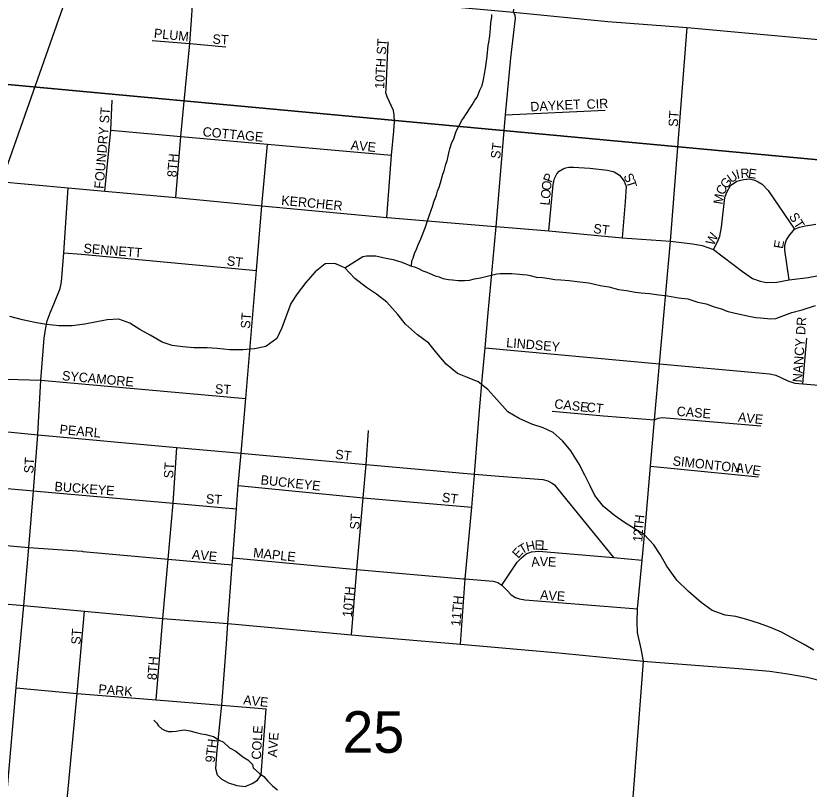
# Model space of a CAD drawing. Extents: x -209 to 4852, y 0 to 905.
# Drawn here: x 449.89 to 465.87, y 215.49 to 231.07 of the extents above; entities that cross this region are included whole.
import ezdxf

# ---------------------------------------------------------------- set-up
doc = ezdxf.new("R2010")
doc.units = 0
for name, color, linetype in [('GM_X_Airport_Location_Class_2', 7, 'Continuous'), ('GM_X_Airport_Location_Class_3', 7, 'Continuous'), ('GM_X_County_Road', 7, 'Continuous'), ('GM_X_County_Subdivision_Text', 7, 'Continuous'), ('GM_X_Minor_River', 7, 'Continuous'), ('GM_X_Township_Road_Text', 7, 'Continuous'), ('GM_X_US_Route', 7, 'Continuous')]:
    doc.layers.add(name, color=color, linetype=linetype)

msp = doc.modelspace()

# ---------------------------------------------------------------- linework, layer by layer
at = {"layer": 'GM_X_Airport_Location_Class_2'}
for points in [[(453.116, 227.409), (453.214, 228.64), (453.276, 229.279), (453.396, 230.512), (453.486, 231.755), (453.524, 232.311), (453.537, 232.487), (453.582, 232.672), (453.664, 232.848), (454.011, 233.882), (454.227, 234.577), (454.297, 234.778)], [(449.208, 232.129), (451.14, 231.951), (453.486, 231.755), (456.024, 231.502), (459.915, 231.146), (461.819, 230.956), (463.413, 230.835), (466.359, 230.571), (467.671, 230.468), (469.129, 230.347)], [(459.401, 225.015), (459.569, 226.825), (459.754, 229.079), (459.861, 230.226), (459.959, 231.027), (459.949, 231.085), (459.915, 231.146), (459.92, 231.207)], [(462.538, 218.066), (462.487, 218.318), (462.416, 218.646), (462.405, 218.862), (462.416, 219.119), (462.506, 220.1), (462.58, 220.888), (462.673, 221.996), (462.758, 222.931), (462.856, 224.059), (463.08, 226.528), (463.413, 230.835)], [(452.636, 230.577), (453.396, 230.512), (454.122, 230.446)], [(457.364, 227.009), (457.458, 228.264), (457.503, 228.75), (457.517, 228.944), (457.515, 229.067), (457.497, 229.163), (457.449, 229.268), (457.37, 229.442), (457.345, 229.52), (457.349, 229.602), (457.394, 230.548)], [(451.685, 227.537), (451.803, 228.765), (451.834, 229.372)], [(459.754, 229.079), (461.76, 229.174)], [(451.803, 228.765), (453.214, 228.64), (454.958, 228.483), (457.458, 228.264)], [(454.132, 218.419), (454.163, 218.828), (454.249, 220.006), (454.259, 220.147), (454.335, 221.137), (454.372, 221.61), (454.427, 222.259), (454.522, 223.36), (454.738, 225.941), (454.844, 227.242), (454.958, 228.483)], [(447.745, 228.007), (448.05, 227.889), (449.476, 227.739), (450.944, 227.603), (451.685, 227.537), (453.116, 227.409), (454.844, 227.242), (457.364, 227.009), (457.38, 227.007)], [(460.626, 226.736), (460.714, 227.676), (460.745, 227.797), (460.789, 227.889), (460.839, 227.939), (460.916, 227.986), (460.973, 228.011), (461.034, 228.021), (461.126, 228.025), (461.455, 228.004), (461.81, 227.961), (461.943, 227.925), (462.055, 227.859), (462.147, 227.741), (462.186, 227.634), (462.167, 227.327), (462.105, 226.597)], [(463.945, 226.366), (464.032, 226.528), (464.075, 226.63), (464.108, 226.812), (464.172, 227.408), (464.214, 227.518), (464.289, 227.65), (464.415, 227.737), (464.549, 227.776), (464.668, 227.784), (464.779, 227.758), (464.848, 227.73), (464.928, 227.683), (465.049, 227.555), (465.58, 226.773)], [(450.867, 226.397), (450.944, 227.603)], [(457.38, 227.007), (459.55, 226.827)], [(459.55, 226.827), (459.569, 226.825), (460.626, 226.736), (462.105, 226.597), (463.08, 226.528), (463.521, 226.479), (463.72, 226.445), (463.945, 226.366), (464.527, 225.92), (464.728, 225.78), (464.884, 225.725), (465.014, 225.698), (465.218, 225.708), (465.469, 225.751), (465.852, 225.802), (466.909, 225.999), (467.791, 226.129), (468.765, 226.287)], [(465.469, 225.751), (465.384, 226.351), (465.384, 226.443), (465.409, 226.543), (465.46, 226.63), (465.58, 226.773), (465.675, 226.815), (465.799, 226.838), (466.009, 226.874)], [(450.334, 222.636), (450.396, 223.728), (450.461, 224.579), (450.488, 224.753), (450.521, 224.928), (450.58, 225.089), (450.658, 225.262), (450.782, 225.577), (450.81, 225.714), (450.861, 226.298), (450.867, 226.397)], [(450.861, 226.298), (451.214, 226.266)], [(451.214, 226.266), (454.738, 225.941)], [(459.292, 223.815), (459.343, 224.381), (459.401, 225.015)], [(465.744, 223.657), (465.823, 224.574)], [(459.343, 224.381), (462.856, 224.059), (464.93, 223.869), (465.071, 223.86), (465.204, 223.828), (465.313, 223.775), (465.446, 223.713), (465.581, 223.671), (465.744, 223.657), (467.13, 223.542), (468.518, 223.406), (469.61, 223.318)], [(449.474, 223.754), (450.396, 223.728), (454.522, 223.36)], [(459.129, 221.813), (459.131, 221.836), (459.229, 223.118), (459.292, 223.815)], [(443.017, 223.602), (443.61, 223.465), (444.296, 223.312), (445.265, 223.086), (446.815, 222.957), (447.922, 222.868), (450.333, 222.626), (453.136, 222.372), (454.427, 222.259), (454.496, 222.252)], [(460.695, 223.108), (461.728, 223.013), (462.758, 222.931)], [(462.758, 222.931), (462.832, 222.962), (462.91, 222.974), (464.9, 222.808)], [(448.711, 211.512), (449.053, 212.852), (449.385, 214.13), (449.716, 215.434), (449.898, 217.53), (450.054, 219.189), (450.15, 220.355), (450.244, 221.498), (450.333, 222.626), (450.334, 222.636)], [(456.655, 218.596), (456.761, 219.916), (456.887, 221.36), (456.947, 222.028), (456.997, 222.716)], [(452.717, 217.285), (452.854, 218.924), (452.96, 220.119), (453.058, 221.254), (453.136, 222.372)], [(454.496, 222.252), (456.947, 222.028), (459.131, 221.836), (459.626, 221.796), (460.509, 221.728), (460.607, 221.699), (460.697, 221.655), (460.742, 221.617), (460.816, 221.528), (461.931, 220.153)], [(444.88, 221.986), (446.725, 221.815), (450.244, 221.498), (450.311, 221.492)], [(462.673, 221.996), (464.849, 221.781)], [(458.852, 218.409), (458.945, 219.724), (459.074, 221.172), (459.129, 221.813)], [(450.311, 221.492), (453.058, 221.254), (454.335, 221.137)], [(454.372, 221.61), (456.887, 221.36), (459.074, 221.172)], [(444.627, 220.863), (446.619, 220.677), (448.407, 220.51), (450.15, 220.355), (451.227, 220.281), (451.243, 220.279)], [(451.243, 220.279), (452.96, 220.119), (454.249, 220.006)], [(459.682, 219.6), (459.989, 220.06), (460.075, 220.152), (460.169, 220.227), (460.277, 220.27), (460.43, 220.285), (461.931, 220.153), (462.506, 220.1)], [(454.259, 220.147), (456.761, 219.916), (458.903, 219.727)], [(458.903, 219.727), (458.945, 219.724), (459.504, 219.677), (459.604, 219.653), (459.682, 219.6), (459.786, 219.49), (459.867, 219.401), (459.955, 219.351), (460.04, 219.321), (460.142, 219.302), (461.743, 219.175), (462.416, 219.119)], [(450.716, 212.44), (450.825, 213.318), (450.826, 213.516), (450.784, 213.824), (450.792, 214.125), (450.913, 215.136), (451.124, 217.412), (451.271, 219.075)], [(454.01, 216.87), (454.042, 217.183), (454.132, 218.419)], [(461.726, 207.837), (461.872, 209.555), (462.136, 212.571), (462.318, 215.232), (462.538, 218.066)], [(449.898, 217.53), (451.124, 217.412), (452.717, 217.285), (454.042, 217.183), (454.935, 217.103)], [(454.761, 215.669), (454.83, 215.778), (454.935, 217.103)], [(454.152, 215.623), (454.036, 215.69), (453.952, 215.771), (453.918, 215.895), (453.942, 216.195), (454.01, 216.87)], [(454.152, 215.623), (454.34, 215.561), (454.511, 215.541), (454.649, 215.6), (454.761, 215.669)]]:
    msp.add_lwpolyline(points, dxfattribs=at)
at = {"layer": 'GM_X_County_Road'}
for points in [[(457.861, 226.028), (457.871, 226.134), (457.896, 226.187), (457.921, 226.285), (457.961, 226.368), (457.994, 226.459), (458.026, 226.519), (458.051, 226.579), (458.075, 226.647), (458.108, 226.73), (458.14, 226.798), (458.19, 226.964), (458.223, 227.062), (458.256, 227.153), (458.289, 227.251), (458.314, 227.326), (458.339, 227.394), (458.363, 227.455), (458.388, 227.538), (458.421, 227.621), (458.446, 227.704), (458.496, 227.878), (458.521, 227.946), (458.555, 228.082), (458.579, 228.15), (458.622, 228.339), (458.631, 228.392), (458.673, 228.521), (458.713, 228.596), (458.746, 228.709), (458.778, 228.777), (458.834, 228.882), (458.867, 228.958), (458.906, 229.01), (458.97, 229.107), (459.041, 229.22), (459.081, 229.28), (459.137, 229.37), (459.184, 229.43), (459.209, 229.498), (459.241, 229.573), (459.282, 229.671), (459.307, 229.754), (459.316, 229.822), (459.334, 229.906), (459.352, 230.012), (459.389, 230.262), (459.409, 230.475), (459.419, 230.536), (459.437, 230.672), (459.447, 230.748), (459.456, 230.817), (459.459, 230.931), (459.477, 231.044), (459.479, 231.098)], [(456.517, 225.996), (456.883, 226.219), (456.952, 226.233), (457.036, 226.238), (457.142, 226.236), (457.286, 226.202), (457.385, 226.184), (457.491, 226.159), (457.582, 226.134), (457.665, 226.109), (457.861, 226.028), (457.922, 226.011), (458.005, 225.979), (458.087, 225.931), (458.171, 225.906), (458.231, 225.882), (458.336, 225.834), (458.42, 225.809), (458.495, 225.776), (458.609, 225.758), (458.685, 225.749), (458.799, 225.739), (458.929, 225.735), (459.028, 225.748), (459.128, 225.769), (459.25, 225.789), (459.388, 225.823), (459.58, 225.872), (459.649, 225.878), (459.786, 225.882), (459.885, 225.88), (460.037, 225.869), (460.098, 225.859), (460.189, 225.85), (460.28, 225.832), (460.371, 225.807), (460.501, 225.796), (460.637, 225.778), (460.751, 225.76), (460.873, 225.749), (461.04, 225.738), (461.253, 225.71), (461.436, 225.69), (461.663, 225.639), (461.838, 225.612), (462.034, 225.554), (462.194, 225.535), (462.368, 225.5), (462.49, 225.489), (462.566, 225.48), (462.658, 225.478), (462.847, 225.45), (463.022, 225.431), (463.242, 225.387), (463.425, 225.368), (463.629, 225.302), (463.796, 225.267), (463.962, 225.21), (464.128, 225.16), (464.181, 225.136), (464.242, 225.112), (464.439, 225.069), (464.507, 225.052), (464.598, 225.035), (464.689, 225.01), (464.795, 224.992), (464.894, 224.989), (465.099, 224.969), (465.199, 224.974), (465.306, 225.01), (465.522, 225.096), (465.729, 225.144), (465.998, 225.237)], [(465.967, 218.289), (465.757, 218.409), (465.525, 218.537), (465.315, 218.649), (465.097, 218.747), (464.855, 218.83), (464.614, 218.905), (464.395, 218.964), (464.182, 218.993), (463.919, 219.091), (463.695, 219.25), (463.442, 219.47), (463.204, 219.697), (463.007, 219.984), (462.868, 220.216), (462.744, 220.409), (462.552, 220.62), (462.35, 220.739), (462.155, 220.859), (461.953, 221.001), (461.73, 221.182), (461.553, 221.408), (461.46, 221.6), (461.352, 221.816), (461.236, 222.04), (461.068, 222.303), (460.913, 222.498), (460.713, 222.678), (460.517, 222.767), (460.283, 222.842), (460.028, 222.956), (459.803, 223.091), (459.581, 223.341), (459.397, 223.544), (459.203, 223.693), (458.992, 223.783), (458.789, 223.865), (458.558, 224.054), (458.374, 224.272), (458.212, 224.474), (457.98, 224.64), (457.742, 224.859), (457.588, 225.054), (457.366, 225.303), (457.158, 225.461), (456.956, 225.596), (456.717, 225.777), (456.517, 225.996), (456.314, 226.078), (456.124, 226.075), (455.921, 225.914), (455.733, 225.699), (455.559, 225.468), (455.432, 225.274), (455.342, 225.041), (455.251, 224.785), (455.146, 224.567), (454.929, 224.406), (454.699, 224.359), (454.463, 224.343), (454.204, 224.343), (453.946, 224.365), (453.748, 224.378), (453.474, 224.379), (453.254, 224.4), (453.042, 224.429), (452.838, 224.495), (452.598, 224.639), (452.388, 224.751), (452.186, 224.878), (451.967, 224.961), (451.731, 224.944), (451.28, 224.858), (451.027, 224.827), (450.761, 224.827), (450.51, 224.849), (450.306, 224.886), (450.026, 224.947), (449.769, 225.015)], [(452.669, 216.88), (452.729, 216.817), (452.765, 216.763), (452.832, 216.701), (452.9, 216.669), (452.968, 216.652), (453.037, 216.65), (453.121, 216.656), (453.197, 216.669), (453.289, 216.682), (453.395, 216.664), (453.524, 216.631), (453.63, 216.605), (453.721, 216.588), (453.82, 216.563), (453.873, 216.546), (453.985, 216.475), (454.076, 216.434), (454.195, 216.317), (454.323, 216.253), (454.464, 216.136), (454.562, 216.08), (454.659, 215.986), (454.672, 215.918), (454.799, 215.8), (454.889, 215.745), (454.97, 215.651), (455.067, 215.55), (455.164, 215.472)]]:
    msp.add_lwpolyline(points, dxfattribs=at)
at = {"layer": 'GM_X_County_Subdivision_Text'}
for points in [[(446.951, 219.456), (448.325, 219.339), (450.054, 219.189), (451.271, 219.075), (452.854, 218.924), (454.163, 218.828), (456.655, 218.596), (456.865, 218.578)], [(456.865, 218.578), (458.852, 218.409), (460.754, 218.239)], [(460.754, 218.239), (460.898, 218.227), (462.538, 218.066), (462.697, 218.054)], [(462.697, 218.054), (464.457, 217.921), (465.077, 217.864), (465.442, 217.81), (465.829, 217.745), (466.176, 217.655), (466.553, 217.528), (466.91, 217.377)]]:
    msp.add_lwpolyline(points, dxfattribs=at)
at = {"layer": 'GM_X_Minor_River'}
for points in [[(459.859, 249.609), (470.722, 248.55), (468.884, 227.907), (447.774, 229.869), (448.196, 233.519)], [(447.774, 229.869), (468.884, 227.907), (467.047, 207.341), (445.486, 209.485)]]:
    msp.add_lwpolyline(points, close=True, dxfattribs=at)
at = {"layer": 'GM_X_US_Route'}
msp.add_lwpolyline([(449.612, 227.737), (451.687, 233.664)], dxfattribs=at)

# ---------------------------------------------------------------- texts
at = {"layer": 'GM_X_Airport_Location_Class_3'}
for s, height, rotation, p in [('PLUM', 0.1894, 354.1413, (452.665, 230.629)), ('ST', 0.1894, 356.4254, (453.847, 230.513)), ('10TH ST', 0.1894, 86.758, (457.309, 229.596)), ('DAYKET', 0.1894, 3.0112, (460.26, 229.146)), ('CIR', 0.1894, 2.6107, (461.393, 229.196)), ('FOUNDRY ST', 0.1894, 85.4013, (451.659, 227.581)), ('ST', 0.1894, 86.4118, (463.226, 228.83)), ('COTTAGE', 0.1894, 354.7258, (453.648, 228.646)), ('AVE', 0.1894, 354.0969, (456.632, 228.379)), ('ST', 0.1894, 82.8783, (459.643, 228.182)), ('8TH', 0.1894, 85.4282, (453.126, 227.813)), ('P', 0.189, 69.5687, (460.683, 227.698)), ('S', 0.189, 295.7829, (462.126, 227.844)), ('U', 0.189, 33.8658, (464.301, 227.694)), ('I', 0.189, 13.5485, (464.423, 227.78)), ('R', 0.189, 4.57, (464.496, 227.798)), ('E', 0.189, 352.5191, (464.635, 227.81)), ('O', 0.189, 83.4498, (460.667, 227.544)), ('T', 0.189, 287.6572, (462.182, 227.73)), ('G', 0.189, 52.3608, (464.211, 227.573)), ('O', 0.189, 85.2963, (460.654, 227.379)), ('C', 0.189, 65.2486, (464.154, 227.447)), ('KERCHER', 0.1894, 354.6436, (455.231, 227.263)), ('M', 0.189, 80.7622, (464.126, 227.262)), ('L', 0.189, 85.2681, (460.643, 227.246)), ('ST', 0.1894, 302.7321, (465.458, 227.03)), ('ST', 0.1894, 352.88, (461.516, 226.696)), ('W', 0.189, 63.4277, (463.946, 226.427)), ('SENNETT', 0.1894, 355.3919, (451.248, 226.296)), ('E', 0.189, 80.4209, (465.342, 226.369)), ('ST', 0.1894, 352.8783, (454.133, 226.046)), ('ST', 0.1894, 86.4262, (454.609, 224.763)), ('NANCY DR', 0.1894, 86.0266, (465.726, 223.68)), ('LINDSEY', 0.1894, 355.1551, (459.764, 224.396)), ('SYCAMORE', 0.1894, 354.8056, (450.815, 223.73)), ('ST', 0.1894, 356.4254, (453.897, 223.463)), ('CASE', 0.1894, 353.6631, (460.732, 223.163)), ('CT', 0.1894, 353.6518, (461.382, 223.096)), ('CASE', 0.1894, 355.2389, (463.198, 223.013)), ('AVE', 0.1894, 353.8878, (464.432, 222.896)), ('PEARL', 0.1894, 354.8038, (450.765, 222.646)), ('ST', 0.1894, 352.8666, (456.316, 222.146)), ('ST', 0.1894, 86.4262, (450.243, 221.846)), ('SIMONTON', 0.1894, 353.7466, (463.115, 222.013)), ('ST', 0.1894, 86.4262, (453.059, 221.746)), ('AVE', 0.1894, 351.8743, (464.383, 221.879)), ('BUCKEYE', 0.1894, 353.946, (454.815, 221.63)), ('BUCKEYE', 0.1894, 355.6666, (450.664, 221.496)), ('ST', 0.1894, 356.4254, (453.714, 221.246)), ('ST', 0.1894, 352.8783, (458.466, 221.279)), ('ST', 0.1894, 86.4262, (456.809, 220.713)), ('T', 0.189, 85.4209, (462.528, 220.696)), ('H', 0.189, 83.6936, (462.538, 220.827)), ('2', 0.189, 85.4049, (462.518, 220.58)), ('1', 0.189, 85.436, (462.509, 220.463)), ('T', 0.189, 30.8326, (460.088, 220.214)), ('H', 0.189, 12.626, (460.188, 220.277)), ('E', 0.189, 359.235, (460.339, 220.312)), ('L', 0.189, 357.2399, (460.471, 220.31)), ('AVE', 0.1894, 354.0969, (453.432, 220.129)), ('MAPLE', 0.1894, 353.931, (454.665, 220.163)), ('E', 0.189, 47.9579, (460.011, 220.125)), ('A', 0.189, 5.232, (460.281, 219.97)), ('V', 0.189, 357.6168, (460.44, 219.985)), ('E', 0.189, 357.2672, (460.606, 219.978)), ('10TH', 0.1894, 84.6473, (456.659, 218.947)), ('AVE', 0.1894, 356.0569, (460.447, 219.313)), ('11TH', 0.1894, 84.6467, (458.843, 218.764)), ('ST', 0.1894, 86.4126, (451.193, 218.396)), ('8TH', 0.1894, 85.4288, (452.726, 217.68)), ('PARK', 0.1894, 355.3615, (451.548, 217.413)), ('AVE', 0.1894, 353.8801, (454.465, 217.196)), ('COLE', 0.1894, 86.8222, (454.826, 216.079)), ('AVE', 0.1894, 86.0569, (455.151, 216.124)), ('9TH', 0.1894, 83.1603, (453.893, 216.015))]:
    msp.add_text(s, height=height, rotation=rotation, dxfattribs=at).set_placement(p)
at = {"layer": 'GM_X_Township_Road_Text'}
msp.add_text('25', height=0.8371, rotation=0, dxfattribs=at).set_placement((456.47, 216.22))

doc.saveas('drawing.dxf')
